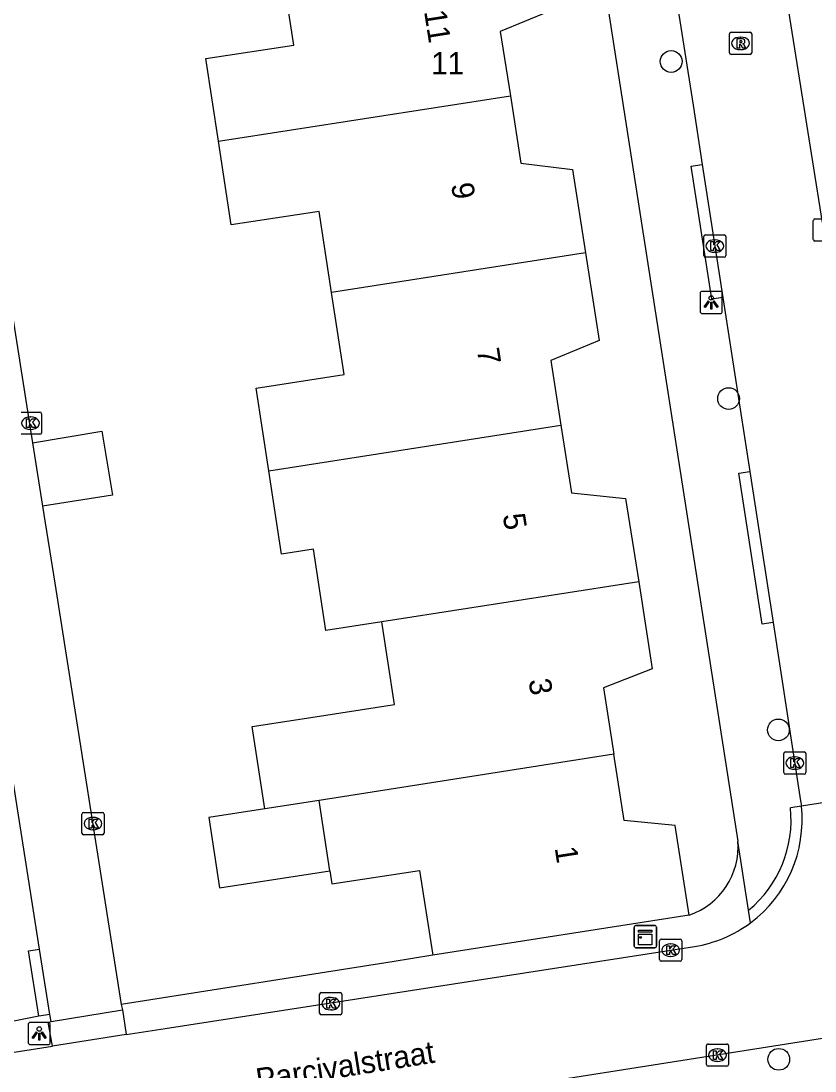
# Model space of a CAD drawing. Extents: x 160077 to 160945, y 386481 to 387498.
# Drawn here: x 160521.21 to 160556.92, y 387146.34 to 387193.58 of the extents above; entities that cross this region are included whole.
import ezdxf

# ---------------------------------------------------------------- set-up
doc = ezdxf.new("R2010")
doc.units = 0
for name, color, linetype in [('IMGEO_Boom', 7, 'Continuous'), ('IMGEO_Kast', 7, 'Continuous'), ('IMGEO_Kolk', 7, 'Continuous'), ('IMGEO_Lichtpunt', 7, 'Continuous'), ('IMGEO_Muur', 7, 'Continuous'), ('IMGEO_Openbare_ruimte_label', 7, 'Continuous'), ('IMGEO_Pand', 7, 'Continuous'), ('IMGEO_Pand_nummerreeks', 7, 'Continuous'), ('IMGEO_Rijbaan_lokaal_open', 7, 'Continuous'), ('IMGEO_Rioolput', 7, 'Continuous'), ('IMGEO_Voetpad_open', 7, 'Continuous')]:
    doc.layers.add(name, color=color, linetype=linetype)

msp = doc.modelspace()

# ---------------------------------------------------------------- linework, layer by layer
at = {"layer": 'IMGEO_Boom'}
for centre in [(160550.45, 387191.758), (160553.031, 387176.588), (160555.269, 387161.683), (160555.287, 387146.862)]:
    msp.add_circle(centre, 0.489, dxfattribs=at)
at = {"layer": 'IMGEO_Kast'}
for p, q in [((160548.788, 387151.957), (160548.788, 387152.798)), ((160548.788, 387152.798), (160548.788, 387151.957)), ((160548.863, 387152.882), (160549.704, 387152.882)), ((160549.704, 387152.882), (160548.863, 387152.882)), ((160549.788, 387152.807), (160549.788, 387151.966)), ((160549.788, 387151.966), (160549.788, 387152.807)), ((160549.713, 387151.882), (160548.872, 387151.882)), ((160548.872, 387151.882), (160549.713, 387151.882))]:
    msp.add_line(p, q, dxfattribs=at)
for points in [[(160548.983, 387152.672), (160549.583, 387152.672), (160549.583, 387152.587), (160548.983, 387152.587), (160548.983, 387152.672)], [(160548.983, 387152.497), (160549.583, 387152.497), (160549.583, 387152.008), (160548.983, 387152.008), (160548.983, 387152.497)]]:
    msp.add_lwpolyline(points, dxfattribs=at)
msp.add_circle((160549.067, 387152.346), 0.0377, dxfattribs=at)
for centre, start, end in [((160548.866, 387152.804), 92.4484, 184.2845), ((160548.866, 387152.804), 92.4484, 184.2845), ((160549.71, 387152.804), 2.4484, 94.2845), ((160549.71, 387152.804), 2.4484, 94.2845), ((160548.866, 387151.96), 182.4484, 274.2845), ((160548.866, 387151.96), 182.4484, 274.2845), ((160549.71, 387151.96), 272.4484, 4.2845), ((160549.71, 387151.96), 272.4484, 4.2845)]:
    msp.add_arc(centre, 0.0779, start, end, dxfattribs=at)
at = {"layer": 'IMGEO_Kolk'}
for p, q in [((160556.916, 387184.68), (160557.768, 387184.68)), ((160556.841, 387183.754), (160556.841, 387184.606)), ((160551.912, 387183.027), (160551.912, 387183.879)), ((160551.987, 387183.953), (160552.839, 387183.953)), ((160552.4, 387183.733), (160552.425, 387183.733)), ((160552.913, 387183.879), (160552.913, 387183.027)), ((160557.768, 387183.68), (160556.916, 387183.68)), ((160552.839, 387182.953), (160551.987, 387182.953)), ((160552.423, 387183.173), (160552.398, 387183.173)), ((160521.215, 387175.983), (160522.067, 387175.983)), ((160521.628, 387175.763), (160521.653, 387175.763)), ((160522.141, 387175.909), (160522.141, 387175.057)), ((160521.651, 387175.203), (160521.626, 387175.203)), ((160522.067, 387174.983), (160521.215, 387174.983)), ((160555.508, 387159.767), (160555.508, 387160.619)), ((160555.583, 387160.693), (160556.435, 387160.693)), ((160556.509, 387160.619), (160556.509, 387159.767)), ((160555.996, 387160.473), (160556.021, 387160.473)), ((160556.435, 387159.693), (160555.583, 387159.693)), ((160556.019, 387159.913), (160555.994, 387159.913)), ((160523.952, 387157.044), (160523.952, 387157.896)), ((160524.027, 387157.97), (160524.879, 387157.97)), ((160524.44, 387157.75), (160524.465, 387157.75)), ((160524.953, 387157.896), (160524.953, 387157.044)), ((160524.879, 387156.97), (160524.027, 387156.97)), ((160524.463, 387157.19), (160524.438, 387157.19)), ((160549.926, 387151.348), (160549.926, 387152.2)), ((160550.001, 387152.274), (160550.853, 387152.274)), ((160550.414, 387152.054), (160550.439, 387152.054)), ((160550.927, 387152.2), (160550.927, 387151.348)), ((160550.853, 387151.274), (160550.001, 387151.274)), ((160550.437, 387151.494), (160550.412, 387151.494)), ((160534.643, 387148.941), (160534.643, 387149.793)), ((160534.718, 387149.867), (160535.57, 387149.867)), ((160535.644, 387149.793), (160535.644, 387148.941)), ((160535.131, 387149.647), (160535.156, 387149.647)), ((160535.57, 387148.867), (160534.718, 387148.867)), ((160535.154, 387149.087), (160535.129, 387149.087)), ((160552.031, 387146.626), (160552.031, 387147.478)), ((160552.106, 387147.552), (160552.958, 387147.552)), ((160552.519, 387147.332), (160552.544, 387147.332)), ((160553.032, 387147.478), (160553.032, 387146.626)), ((160552.958, 387146.552), (160552.106, 387146.552)), ((160552.542, 387146.772), (160552.517, 387146.772))]:
    msp.add_line(p, q, dxfattribs=at)
for points in [[(160556.916, 387184.68), (160557.768, 387184.68)], [(160556.841, 387183.754), (160556.841, 387184.606)], [(160551.912, 387183.027), (160551.912, 387183.879)], [(160551.987, 387183.953), (160552.839, 387183.953)], [(160552.913, 387183.879), (160552.913, 387183.027)], [(160552.233, 387183.653), (160552.356, 387183.653), (160552.356, 387183.502), (160552.486, 387183.653), (160552.65, 387183.653), (160552.504, 387183.502), (160552.657, 387183.253), (160552.505, 387183.253), (160552.42, 387183.417), (160552.356, 387183.35), (160552.356, 387183.253), (160552.233, 387183.253), (160552.233, 387183.653)], [(160557.768, 387183.68), (160556.916, 387183.68)], [(160552.839, 387182.953), (160551.987, 387182.953)], [(160521.215, 387175.983), (160522.067, 387175.983)], [(160521.461, 387175.683), (160521.584, 387175.683), (160521.584, 387175.532), (160521.714, 387175.683), (160521.878, 387175.683), (160521.732, 387175.532), (160521.885, 387175.283), (160521.733, 387175.283), (160521.648, 387175.447), (160521.584, 387175.38), (160521.584, 387175.283), (160521.461, 387175.283), (160521.461, 387175.683)], [(160522.141, 387175.909), (160522.141, 387175.057)], [(160522.067, 387174.983), (160521.215, 387174.983)], [(160555.508, 387159.767), (160555.508, 387160.619)], [(160555.583, 387160.693), (160556.435, 387160.693)], [(160556.509, 387160.619), (160556.509, 387159.767)], [(160555.829, 387160.393), (160555.952, 387160.393), (160555.952, 387160.242), (160556.082, 387160.393), (160556.246, 387160.393), (160556.1, 387160.242), (160556.253, 387159.993), (160556.101, 387159.993), (160556.016, 387160.157), (160555.952, 387160.09), (160555.952, 387159.993), (160555.829, 387159.993), (160555.829, 387160.393)], [(160556.435, 387159.693), (160555.583, 387159.693)], [(160523.952, 387157.044), (160523.952, 387157.896)], [(160524.027, 387157.97), (160524.879, 387157.97)], [(160524.953, 387157.896), (160524.953, 387157.044)], [(160524.273, 387157.67), (160524.396, 387157.67), (160524.396, 387157.519), (160524.526, 387157.67), (160524.69, 387157.67), (160524.544, 387157.519), (160524.697, 387157.27), (160524.545, 387157.27), (160524.46, 387157.434), (160524.396, 387157.367), (160524.396, 387157.27), (160524.273, 387157.27), (160524.273, 387157.67)], [(160524.879, 387156.97), (160524.027, 387156.97)], [(160549.926, 387151.348), (160549.926, 387152.2)], [(160550.001, 387152.274), (160550.853, 387152.274)], [(160550.927, 387152.2), (160550.927, 387151.348)], [(160550.247, 387151.974), (160550.37, 387151.974), (160550.37, 387151.823), (160550.5, 387151.974), (160550.664, 387151.974), (160550.518, 387151.823), (160550.671, 387151.574), (160550.519, 387151.574), (160550.434, 387151.738), (160550.37, 387151.671), (160550.37, 387151.574), (160550.247, 387151.574), (160550.247, 387151.974)], [(160550.853, 387151.274), (160550.001, 387151.274)], [(160534.643, 387148.941), (160534.643, 387149.793)], [(160534.718, 387149.867), (160535.57, 387149.867)], [(160535.644, 387149.793), (160535.644, 387148.941)], [(160534.964, 387149.567), (160535.087, 387149.567), (160535.087, 387149.416), (160535.217, 387149.567), (160535.381, 387149.567), (160535.235, 387149.416), (160535.388, 387149.167), (160535.236, 387149.167), (160535.151, 387149.331), (160535.087, 387149.264), (160535.087, 387149.167), (160534.964, 387149.167), (160534.964, 387149.567)], [(160535.57, 387148.867), (160534.718, 387148.867)], [(160552.031, 387146.626), (160552.031, 387147.478)], [(160552.106, 387147.552), (160552.958, 387147.552)], [(160553.032, 387147.478), (160553.032, 387146.626)], [(160552.352, 387147.252), (160552.475, 387147.252), (160552.475, 387147.101), (160552.605, 387147.252), (160552.769, 387147.252), (160552.623, 387147.101), (160552.776, 387146.852), (160552.624, 387146.852), (160552.539, 387147.016), (160552.475, 387146.949), (160552.475, 387146.852), (160552.352, 387146.852), (160552.352, 387147.252)], [(160552.958, 387146.552), (160552.106, 387146.552)]]:
    msp.add_lwpolyline(points, dxfattribs=at)
for centre, start, end in [((160556.918, 387184.604), 91.552, 178.448), ((160556.918, 387184.604), 91.552, 178.448), ((160551.989, 387183.877), 91.552, 178.448), ((160551.989, 387183.877), 91.552, 178.448), ((160552.837, 387183.877), 1.552, 88.448), ((160552.837, 387183.877), 1.552, 88.448), ((160556.918, 387183.756), 181.552, 268.448), ((160556.918, 387183.756), 181.552, 268.448), ((160551.989, 387183.029), 181.552, 268.448), ((160551.989, 387183.029), 181.552, 268.448), ((160552.837, 387183.029), 271.552, 358.448), ((160552.837, 387183.029), 271.552, 358.448), ((160522.065, 387175.907), 1.552, 88.448), ((160522.065, 387175.907), 1.552, 88.448), ((160522.065, 387175.059), 271.552, 358.448), ((160522.065, 387175.059), 271.552, 358.448), ((160555.585, 387160.617), 91.552, 178.448), ((160555.585, 387160.617), 91.552, 178.448), ((160556.433, 387160.617), 1.552, 88.448), ((160556.433, 387160.617), 1.552, 88.448), ((160555.585, 387159.769), 181.552, 268.448), ((160555.585, 387159.769), 181.552, 268.448), ((160556.433, 387159.769), 271.552, 358.448), ((160556.433, 387159.769), 271.552, 358.448), ((160524.029, 387157.894), 91.552, 178.448), ((160524.029, 387157.894), 91.552, 178.448), ((160524.877, 387157.894), 1.552, 88.448), ((160524.877, 387157.894), 1.552, 88.448), ((160524.029, 387157.046), 181.552, 268.448), ((160524.029, 387157.046), 181.552, 268.448), ((160524.877, 387157.046), 271.552, 358.448), ((160524.877, 387157.046), 271.552, 358.448), ((160550.003, 387152.198), 91.552, 178.448), ((160550.003, 387152.198), 91.552, 178.448), ((160550.851, 387152.198), 1.552, 88.448), ((160550.851, 387152.198), 1.552, 88.448), ((160550.003, 387151.35), 181.552, 268.448), ((160550.003, 387151.35), 181.552, 268.448), ((160550.851, 387151.35), 271.552, 358.448), ((160550.851, 387151.35), 271.552, 358.448), ((160534.72, 387149.791), 91.552, 178.448), ((160534.72, 387149.791), 91.552, 178.448), ((160535.568, 387149.791), 1.552, 88.448), ((160535.568, 387149.791), 1.552, 88.448), ((160534.72, 387148.943), 181.552, 268.448), ((160534.72, 387148.943), 181.552, 268.448), ((160535.568, 387148.943), 271.552, 358.448), ((160535.568, 387148.943), 271.552, 358.448), ((160552.108, 387147.476), 91.552, 178.448), ((160552.108, 387147.476), 91.552, 178.448), ((160552.956, 387147.476), 1.552, 88.448), ((160552.956, 387147.476), 1.552, 88.448), ((160552.108, 387146.628), 181.552, 268.448), ((160552.108, 387146.628), 181.552, 268.448), ((160552.956, 387146.628), 271.552, 358.448), ((160552.956, 387146.628), 271.552, 358.448)]:
    msp.add_arc(centre, 0.0765, start, end, dxfattribs=at)
for centre, major_axis, ratio, start_param, end_param in [((160552.399, 387183.453), (-0.387, 0.002), 0.722429, 4.712389, 7.853982), ((160552.424, 387183.453), (-0.39, 0.002), 0.717154, 1.570796, 4.712389), ((160521.627, 387175.483), (-0.387, 0.002), 0.722429, 4.712389, 7.853982), ((160521.652, 387175.483), (-0.39, 0.002), 0.717154, 1.570796, 4.712389), ((160555.995, 387160.193), (-0.387, 0.002), 0.722429, 4.712389, 7.853982), ((160556.02, 387160.193), (-0.39, 0.002), 0.717154, 1.570796, 4.712389), ((160524.439, 387157.47), (-0.387, 0.002), 0.722429, 4.712389, 7.853982), ((160524.464, 387157.47), (-0.39, 0.002), 0.717154, 1.570796, 4.712389), ((160550.413, 387151.774), (-0.387, 0.002), 0.722429, 4.712389, 7.853982), ((160550.438, 387151.774), (-0.39, 0.002), 0.717154, 1.570796, 4.712389), ((160535.13, 387149.367), (-0.387, 0.002), 0.722429, 4.712389, 7.853982), ((160535.155, 387149.367), (-0.39, 0.002), 0.717154, 1.570796, 4.712389), ((160552.518, 387147.052), (-0.387, 0.002), 0.722429, 4.712389, 7.853982), ((160552.543, 387147.052), (-0.39, 0.002), 0.717154, 1.570796, 4.712389)]:
    msp.add_ellipse(centre, major_axis=major_axis, ratio=ratio, start_param=start_param, end_param=end_param, dxfattribs=at)
at = {"layer": 'IMGEO_Lichtpunt'}
for p, q in [((160552.653, 387181.415), (160551.845, 387181.415)), ((160552.653, 387181.415), (160551.845, 387181.415)), ((160551.751, 387181.32), (160551.751, 387180.513)), ((160551.751, 387181.32), (160551.751, 387180.513)), ((160552.747, 387180.513), (160552.747, 387181.32)), ((160552.747, 387180.513), (160552.747, 387181.32)), ((160551.845, 387180.419), (160552.653, 387180.419)), ((160551.845, 387180.419), (160552.653, 387180.419)), ((160521.535, 387148.43), (160521.535, 387147.623)), ((160521.535, 387148.43), (160521.535, 387147.623)), ((160522.437, 387148.525), (160521.629, 387148.525)), ((160522.437, 387148.525), (160521.629, 387148.525)), ((160522.531, 387147.623), (160522.531, 387148.43)), ((160522.531, 387147.623), (160522.531, 387148.43)), ((160521.629, 387147.529), (160522.437, 387147.529)), ((160521.629, 387147.529), (160522.437, 387147.529))]:
    msp.add_line(p, q, dxfattribs=at)
for points in [[(160552.125, 387180.984), (160552.164, 387180.956), (160551.976, 387180.694), (160551.938, 387180.721), (160552.125, 387180.984)], [(160552.227, 387180.936), (160552.274, 387180.936), (160552.274, 387180.614), (160552.227, 387180.614), (160552.227, 387180.936)], [(160552.337, 387180.956), (160552.375, 387180.983), (160552.562, 387180.721), (160552.523, 387180.693), (160552.337, 387180.956)], [(160521.909, 387148.094), (160521.948, 387148.066), (160521.76, 387147.804), (160521.722, 387147.831), (160521.909, 387148.094)], [(160522.011, 387148.046), (160522.058, 387148.046), (160522.058, 387147.724), (160522.011, 387147.724), (160522.011, 387148.046)], [(160522.121, 387148.066), (160522.159, 387148.093), (160522.346, 387147.831), (160522.307, 387147.803), (160522.121, 387148.066)]]:
    msp.add_lwpolyline(points, dxfattribs=at)
for centre in [(160552.25, 387181.118), (160522.034, 387148.228)]:
    msp.add_circle(centre, 0.0994, dxfattribs=at)
for centre, start, end in [((160551.845, 387181.32), 90, 180), ((160551.845, 387181.32), 90, 180), ((160552.653, 387181.32), 0, 90), ((160552.653, 387181.32), 0, 90), ((160551.845, 387180.513), 180, 270), ((160551.845, 387180.513), 180, 270), ((160552.653, 387180.513), 270, 0), ((160552.653, 387180.513), 270, 360), ((160521.629, 387148.43), 90, 180), ((160521.629, 387148.43), 90, 180), ((160522.437, 387148.43), 0, 90), ((160522.437, 387148.43), 0, 90), ((160521.629, 387147.623), 180, 270), ((160521.629, 387147.623), 180, 270), ((160522.437, 387147.623), 270, 0), ((160522.437, 387147.623), 270, 360)]:
    msp.add_arc(centre, 0.0946, start, end, dxfattribs=at)
at = {"layer": 'IMGEO_Muur'}
msp.add_lwpolyline([(160539.726, 387151.544), (160537.899, 387151.255)], dxfattribs=at)
at = {"layer": 'IMGEO_Pand'}
for points in [[(160544.321, 387197.98), (160544.944, 387194), (160542.767, 387193.103), (160543.218, 387190.217)], [(160530.097, 387188.166), (160529.529, 387191.894), (160533.484, 387192.497), (160532.92, 387196.197)], [(160530.097, 387188.166), (160543.218, 387190.217)], [(160543.218, 387190.217), (160543.692, 387187.187), (160546.01, 387186.893), (160546.594, 387183.155)], [(160535.181, 387181.37), (160534.625, 387185.013), (160530.67, 387184.41), (160530.097, 387188.166)], [(160546.594, 387183.155), (160535.181, 387181.37)], [(160546.594, 387183.155), (160547.212, 387179.204), (160545.038, 387178.3), (160545.492, 387175.394)], [(160532.358, 387173.34), (160531.79, 387177.065), (160535.745, 387177.668), (160535.181, 387181.37)], [(160532.358, 387173.34), (160545.492, 387175.394)], [(160545.492, 387175.394), (160545.968, 387172.349), (160548.402, 387172.097), (160548.988, 387168.35)], [(160521.734, 387174.596), (160524.845, 387175.123), (160525.334, 387172.241), (160522.184, 387171.749)], [(160521.734, 387174.596), (160522.184, 387171.749)], [(160537.44, 387166.544), (160534.916, 387166.149), (160534.361, 387169.81), (160532.929, 387169.592), (160532.358, 387173.34)], [(160548.988, 387168.35), (160537.44, 387166.544)], [(160548.988, 387168.35), (160549.6, 387164.439), (160547.403, 387163.572), (160547.87, 387160.585)], [(160532.176, 387158.13), (160531.612, 387161.835), (160534.054, 387162.217), (160538.008, 387162.82), (160537.44, 387166.544)], [(160547.87, 387160.585), (160534.619, 387158.512)], [(160551.261, 387153.348), (160550.632, 387157.376), (160548.335, 387157.608), (160547.87, 387160.585)], [(160534.619, 387158.512), (160532.176, 387158.13)], [(160535.102, 387155.341), (160534.619, 387158.512)], [(160532.176, 387158.13), (160529.665, 387157.747), (160530.147, 387154.585), (160535.102, 387155.341)], [(160535.102, 387155.341), (160535.192, 387154.753), (160539.13, 387155.354), (160539.726, 387151.544)], [(160551.261, 387153.348), (160539.726, 387151.544)]]:
    msp.add_lwpolyline(points, dxfattribs=at)
at = {"layer": 'IMGEO_Rijbaan_lokaal_open'}
for points in [[(160513.988, 387203.613), (160517.066, 387204.154), (160521.734, 387174.596)], [(160557.293, 387184.493), (160557.248, 387184.51), (160554.641, 387200.91), (160554.745, 387200.951)], [(160550.594, 387195.116), (160551.431, 387189.794), (160551.844, 387187.122)], [(160551.844, 387187.122), (160552.768, 387181.146)], [(160552.768, 387181.146), (160553.981, 387173.308)], [(160553.981, 387173.308), (160555.031, 387166.519)], [(160522.184, 387171.749), (160522.731, 387168.284), (160525.725, 387149.326)], [(160555.031, 387166.519), (160556.271, 387158.499), (160556.303, 387158.257)], [(160522.053, 387151.816), (160520.588, 387161.109)], [(160561.276, 387159.035), (160556.303, 387158.257)], [(160522.517, 387148.875), (160522.053, 387151.816)], [(160525.948, 387147.982), (160527.693, 387148.256), (160551.502, 387151.942)], [(160525.725, 387149.326), (160525.778, 387149.084)], [(160522.567, 387148.56), (160522.517, 387148.875)], [(160522.567, 387148.56), (160525.778, 387149.084)], [(160562.894, 387148.69), (160560.487, 387148.307), (160534.212, 387144.165)], [(160525.948, 387147.982), (160522.624, 387147.455)], [(160493.782, 387142.868), (160500, 387143.854), (160518.297, 387146.776), (160522.624, 387147.455)]]:
    msp.add_lwpolyline(points, dxfattribs=at)
for centre, radius, start, end in [((160550.576, 387157.624), 5.762, 306.6593, 6.3029), ((160550.587, 387157.624), 5.756, 279.1516, 306.5728)]:
    msp.add_arc(centre, radius, start, end, dxfattribs=at)
at = {"layer": 'IMGEO_Rioolput'}
for p, q in [((160553.069, 387192.147), (160553.069, 387192.999)), ((160553.144, 387193.073), (160553.996, 387193.073)), ((160553.557, 387192.853), (160553.582, 387192.853)), ((160554.07, 387192.999), (160554.07, 387192.147)), ((160553.58, 387192.293), (160553.555, 387192.293)), ((160553.996, 387192.073), (160553.144, 387192.073))]:
    msp.add_line(p, q, dxfattribs=at)
for points in [[(160553.069, 387192.147), (160553.069, 387192.999)], [(160553.144, 387193.073), (160553.996, 387193.073)], [(160553.658, 387192.771), (160553.406, 387192.773), (160553.406, 387192.373)], [(160553.584, 387192.692), (160553.53, 387192.692), (160553.53, 387192.611)], [(160554.07, 387192.999), (160554.07, 387192.147)], [(160553.406, 387192.373), (160553.53, 387192.373), (160553.53, 387192.535), (160553.541, 387192.535)], [(160553.53, 387192.611), (160553.582, 387192.611)], [(160553.588, 387192.506), (160553.659, 387192.373), (160553.799, 387192.373), (160553.734, 387192.499)], [(160553.996, 387192.073), (160553.144, 387192.073)]]:
    msp.add_lwpolyline(points, dxfattribs=at)
for centre, radius, start, end in [((160553.146, 387192.997), 0.0765, 91.552, 178.448), ((160553.146, 387192.997), 0.0765, 91.552, 178.448), ((160553.59, 387192.596), 0.0964, 77.0061, 93.1865), ((160553.604, 387192.653), 0.0378, 276.6634, 79.6772), ((160553.657, 387192.661), 0.109, 350.3612, 89.416), ((160553.994, 387192.997), 0.0765, 1.552, 88.448), ((160553.994, 387192.997), 0.0765, 1.552, 88.448), ((160553.54, 387192.482), 0.0533, 26.0293, 88.6989), ((160553.566, 387192.8), 0.19, 274.7715, 282.9687), ((160553.655, 387192.661), 0.112, 277.5842, 350.9817), ((160553.639, 387192.446), 0.108, 29.5134, 73.7905), ((160553.146, 387192.149), 0.0765, 181.552, 268.448), ((160553.146, 387192.149), 0.0765, 181.552, 268.448), ((160553.994, 387192.149), 0.0765, 271.552, 358.448), ((160553.994, 387192.149), 0.0765, 271.552, 358.448)]:
    msp.add_arc(centre, radius, start, end, dxfattribs=at)
for centre, major_axis, ratio, start_param, end_param in [((160553.556, 387192.573), (-0.387, 0.002), 0.722429, 4.712389, 7.853982), ((160553.581, 387192.573), (-0.39, 0.002), 0.717154, 1.570796, 4.712389)]:
    msp.add_ellipse(centre, major_axis=major_axis, ratio=ratio, start_param=start_param, end_param=end_param, dxfattribs=at)
at = {"layer": 'IMGEO_Voetpad_open'}
for points in [[(160538.915, 387250), (160553.452, 387156.678)], [(160552.768, 387181.146), (160552.274, 387181.071), (160551.35, 387187.047), (160551.844, 387187.122)], [(160555.031, 387166.519), (160554.537, 387166.444), (160553.487, 387173.233), (160553.981, 387173.308)], [(160556.303, 387158.257), (160555.808, 387158.182)], [(160553.93, 387153.57), (160553.452, 387156.678)], [(160554.016, 387153.002), (160553.93, 387153.57)], [(160522.023, 387148.799), (160521.559, 387151.74), (160522.053, 387151.816)], [(160539.726, 387151.544), (160537.899, 387151.255), (160525.725, 387149.326)], [(160522.023, 387148.799), (160519.378, 387148.285)], [(160522.517, 387148.875), (160522.023, 387148.799)], [(160525.778, 387149.084), (160525.948, 387147.982)], [(160522.624, 387147.455), (160522.443, 387148.54), (160522.567, 387148.56)]]:
    msp.add_lwpolyline(points, dxfattribs=at)
for centre, radius, start, end in [((160550.59, 387157.618), 5.249, 309.5245, 6.1633), ((160550.188, 387156.44), 3.273, 289.1422, 4.1713)]:
    msp.add_arc(centre, radius, start, end, dxfattribs=at)

# ---------------------------------------------------------------- texts
at = {"layer": 'IMGEO_Openbare_ruimte_label'}
msp.add_text('Parcivalstraat', height=1, rotation=9.0292, dxfattribs=at).set_placement((160531.866, 387145.449))
at = {"layer": 'IMGEO_Pand_nummerreeks'}
for s, rotation, p in [('11', 278.8684, (160539.336, 387194.011)), ('9', 278.8684, (160540.55, 387186.233)), ('7', 278.8684, (160541.71, 387178.797)), ('5', 278.8692, (160542.872, 387171.359)), ('3', 278.8684, (160544.031, 387163.924)), ('1', 278.8692, (160545.209, 387156.374))]:
    msp.add_text(s, height=1, rotation=rotation, dxfattribs=at).set_placement(p)
msp.add_text('11', height=1, dxfattribs=at).set_placement((160539.654, 387191.182))

doc.saveas('drawing.dxf')
